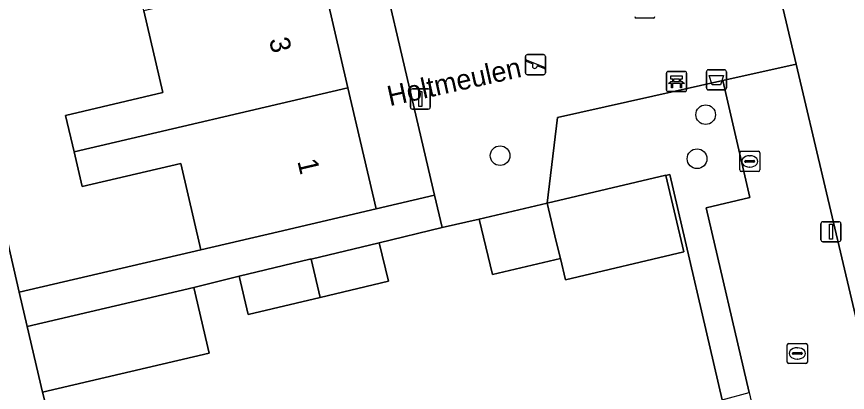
# Model space of a CAD drawing. Extents: x 158031 to 159244, y 380104 to 381214.
# Drawn here: x 158860.37 to 158901.63, y 380891.27 to 380909.94 of the extents above; entities that cross this region are included whole.
import ezdxf

# ---------------------------------------------------------------- set-up
doc = ezdxf.new("R2010")
doc.units = 0
for name, color, linetype in [('IMGEO_Afvalbak', 7, 'Continuous'), ('IMGEO_Bank', 7, 'Continuous'), ('IMGEO_Boom', 7, 'Continuous'), ('IMGEO_Erf', 7, 'Continuous'), ('IMGEO_Groenvoorziening', 7, 'Continuous'), ('IMGEO_Kolk', 7, 'Continuous'), ('IMGEO_Lichtmast', 7, 'Continuous'), ('IMGEO_Muur', 7, 'Continuous'), ('IMGEO_Openbare_ruimte_label', 7, 'Continuous'), ('IMGEO_Pand', 7, 'Continuous'), ('IMGEO_Pand_nummerreeks', 7, 'Continuous'), ('IMGEO_Rijbaan_lokaal_open', 7, 'Continuous'), ('IMGEO_Rioolput', 7, 'Continuous'), ('IMGEO_Speelvoorziening', 7, 'Continuous'), ('IMGEO_Voetpad_open', 7, 'Continuous')]:
    doc.layers.add(name, color=color, linetype=linetype)

msp = doc.modelspace()

# ---------------------------------------------------------------- linework, layer by layer
at = {"layer": 'IMGEO_Afvalbak'}
for p, q in [((158894.629, 380906.396), (158894.629, 380907.196)), ((158894.629, 380907.196), (158894.629, 380906.396)), ((158894.729, 380907.296), (158895.519, 380907.296)), ((158895.519, 380907.296), (158894.729, 380907.296)), ((158895.619, 380907.196), (158895.619, 380906.396)), ((158895.619, 380906.396), (158895.619, 380907.196)), ((158895.519, 380906.296), (158894.729, 380906.296)), ((158894.729, 380906.296), (158895.519, 380906.296))]:
    msp.add_line(p, q, dxfattribs=at)
msp.add_lwpolyline([(158894.772, 380907.01), (158895.476, 380907.01), (158895.327, 380906.54), (158894.921, 380906.54), (158894.772, 380907.01)], dxfattribs=at)
for centre, start, end in [((158894.729, 380907.196), 90, 180), ((158894.729, 380907.196), 90, 180), ((158895.519, 380907.196), 0, 90), ((158895.519, 380907.196), 360, 90), ((158894.729, 380906.396), 180, 270), ((158894.729, 380906.396), 180, 270), ((158895.519, 380906.396), 270, 0), ((158895.519, 380906.396), 270, 0)]:
    msp.add_arc(centre, 0.1, start, end, dxfattribs=at)
at = {"layer": 'IMGEO_Bank'}
for p, q in [((158892.644, 380906.285), (158892.644, 380907.126)), ((158892.644, 380907.126), (158892.644, 380906.285)), ((158892.719, 380907.21), (158893.56, 380907.21)), ((158893.56, 380907.21), (158892.719, 380907.21)), ((158893.644, 380907.135), (158893.644, 380906.294)), ((158893.644, 380906.294), (158893.644, 380907.135)), ((158892.953, 380906.716), (158892.953, 380906.822)), ((158892.997, 380906.822), (158892.997, 380906.716)), ((158893.285, 380906.828), (158893.003, 380906.828)), ((158893.003, 380906.71), (158893.285, 380906.71)), ((158893.291, 380906.716), (158893.291, 380906.822)), ((158893.335, 380906.822), (158893.335, 380906.716)), ((158893.341, 380906.608), (158892.948, 380906.608)), ((158893.569, 380906.21), (158892.728, 380906.21)), ((158892.728, 380906.21), (158893.569, 380906.21))]:
    msp.add_line(p, q, dxfattribs=at)
for points in [[(158892.891, 380906.608), (158892.749, 380906.608), (158892.861, 380906.71), (158892.947, 380906.71)], [(158892.947, 380906.828), (158892.861, 380906.828), (158892.861, 380906.989), (158893.424, 380906.989), (158893.424, 380906.828), (158893.341, 380906.828)], [(158893.341, 380906.71), (158893.424, 380906.71), (158893.536, 380906.608), (158893.397, 380906.608)], [(158892.941, 380906.601), (158892.941, 380906.394), (158892.898, 380906.394), (158892.898, 380906.601)], [(158893.391, 380906.601), (158893.391, 380906.394), (158893.347, 380906.394), (158893.347, 380906.601)]]:
    msp.add_lwpolyline(points, dxfattribs=at)
for centre, radius, start, end in [((158892.722, 380907.132), 0.0779, 92.4484, 184.2845), ((158892.722, 380907.132), 0.0779, 92.4484, 184.2845), ((158893.566, 380907.132), 0.0779, 2.4484, 94.2845), ((158893.566, 380907.132), 0.0779, 2.4484, 94.2845), ((158892.946, 380906.821), 0.00671, 2.8957, 87.1043), ((158892.946, 380906.717), 0.00671, 272.8957, 357.1043), ((158893.003, 380906.821), 0.00671, 92.8957, 177.1043), ((158893.003, 380906.717), 0.00671, 182.8957, 267.1043), ((158893.285, 380906.821), 0.00671, 2.8957, 87.1043), ((158893.285, 380906.717), 0.00671, 272.8957, 357.1043), ((158893.342, 380906.821), 0.00671, 92.8957, 177.1043), ((158893.342, 380906.717), 0.00671, 182.8957, 267.1043), ((158892.722, 380906.288), 0.0779, 182.4484, 274.2845), ((158892.722, 380906.288), 0.0779, 182.4484, 274.2845), ((158892.891, 380906.601), 0.00671, 2.8957, 87.1043), ((158892.948, 380906.601), 0.00671, 92.8957, 177.1043), ((158893.34, 380906.601), 0.00671, 2.8957, 87.1043), ((158893.397, 380906.601), 0.00671, 92.8957, 177.1043), ((158893.566, 380906.288), 0.0779, 272.4484, 4.2845), ((158893.566, 380906.288), 0.0779, 272.4484, 4.2845)]:
    msp.add_arc(centre, radius, start, end, dxfattribs=at)
at = {"layer": 'IMGEO_Boom'}
for centre in [(158894.591, 380905.066), (158884.381, 380903.031), (158894.163, 380902.879)]:
    msp.add_circle(centre, 0.489, dxfattribs=at)
at = {"layer": 'IMGEO_Erf'}
for points in [[(158857.336, 380928.321), (158862.201, 380929.458), (158861.173, 380933.856), (158869.93, 380935.903), (158871.336, 380929.887), (158872.708, 380924.016), (158874.08, 380918.145), (158875.452, 380912.274), (158876.824, 380906.403), (158878.229, 380900.389), (158881.126, 380901.066), (158877.159, 380918.045), (158874.684, 380928.64), (158872.047, 380939.926), (158851.456, 380935.076)], [(158858.864, 380903.271), (158860.5, 380896.245), (158869.518, 380898.353), (158868.517, 380902.636), (158863.626, 380901.493), (158863.222, 380903.225), (158862.8, 380905.032), (158867.635, 380906.162), (158866.685, 380910.226), (158865.773, 380914.127), (158860.955, 380913.001), (158860.495, 380914.971), (158860.107, 380916.629), (158864.896, 380917.748), (158863.911, 380921.961), (158863.003, 380925.847), (158858.178, 380924.719)], [(158895.407, 380890.906), (158892.818, 380902.087), (158892.616, 380902.042), (158893.51, 380898.259), (158887.622, 380896.869), (158887.373, 380897.921), (158883.997, 380897.125), (158883.346, 380899.881), (158881.502, 380899.456), (158878.38, 380898.696), (158878.829, 380896.791), (158875.436, 380895.991), (158871.866, 380895.149), (158871.416, 380897.054), (158869.166, 380896.484), (158869.929, 380893.217), (158861.658, 380891.284), (158863.205, 380885.11)]]:
    msp.add_lwpolyline(points, dxfattribs=at)
msp.add_lwpolyline([(158923.891, 380924.607), (158896.582, 380918.164), (158899.082, 380907.569), (158905.951, 380878.446), (158929.674, 380884.015), (158929.267, 380885.814), (158926.867, 380896.409), (158924.23, 380908.048), (158923.592, 380910.862), (158926.955, 380911.624)], close=True, dxfattribs=at)
at = {"layer": 'IMGEO_Groenvoorziening'}
msp.add_lwpolyline([(158895.437, 380906.758), (158887.226, 380904.932), (158886.722, 380900.679), (158892.61, 380902.069), (158892.616, 380902.042), (158892.818, 380902.087), (158895.407, 380890.906), (158896.752, 380891.265), (158894.623, 380900.444), (158896.786, 380900.952)], close=True, dxfattribs=at)
at = {"layer": 'IMGEO_Kolk'}
for p, q in [((158891.995, 380909.862), (158891.143, 380909.862)), ((158898.643, 380892.783), (158898.643, 380893.635)), ((158898.718, 380893.709), (158899.57, 380893.709)), ((158899.131, 380893.489), (158899.156, 380893.489)), ((158899.644, 380893.635), (158899.644, 380892.783)), ((158898.902, 380893.203), (158898.902, 380893.215)), ((158899.34, 380893.166), (158898.942, 380893.166)), ((158898.945, 380893.252), (158899.343, 380893.252)), ((158899.386, 380893.215), (158899.386, 380893.203)), ((158899.57, 380892.709), (158898.718, 380892.709)), ((158899.154, 380892.929), (158899.129, 380892.929))]:
    msp.add_line(p, q, dxfattribs=at)
for points in [[(158891.995, 380909.862), (158891.143, 380909.862)], [(158898.643, 380892.783), (158898.643, 380893.635)], [(158898.718, 380893.709), (158899.57, 380893.709)], [(158899.644, 380893.635), (158899.644, 380892.783)], [(158899.57, 380892.709), (158898.718, 380892.709)]]:
    msp.add_lwpolyline(points, dxfattribs=at)
for centre, radius, start, end in [((158891.145, 380909.938), 0.0765, 181.552, 268.448), ((158891.145, 380909.938), 0.0765, 181.552, 268.448), ((158891.993, 380909.938), 0.0765, 271.552, 358.448), ((158891.993, 380909.938), 0.0765, 271.552, 358.448), ((158898.72, 380893.633), 0.0765, 91.552, 178.448), ((158898.72, 380893.633), 0.0765, 91.552, 178.448), ((158899.568, 380893.633), 0.0765, 1.552, 88.448), ((158899.568, 380893.633), 0.0765, 1.552, 88.448), ((158898.942, 380893.212), 0.0403, 85.8775, 175.7526), ((158898.939, 380893.202), 0.0366, 178.938, 274.7102), ((158899.343, 380893.209), 0.043, 264.8664, 352.4533), ((158899.347, 380893.214), 0.0386, 1.7309, 96.639), ((158898.72, 380892.785), 0.0765, 181.552, 268.448), ((158898.72, 380892.785), 0.0765, 181.552, 268.448), ((158899.568, 380892.785), 0.0765, 271.552, 358.448), ((158899.568, 380892.785), 0.0765, 271.552, 358.448)]:
    msp.add_arc(centre, radius, start, end, dxfattribs=at)
for centre, major_axis, ratio, start_param, end_param in [((158899.13, 380893.209), (-0.387, 0.002), 0.722429, 4.712389, 7.853982), ((158899.155, 380893.209), (-0.39, 0.002), 0.717154, 1.570796, 4.712389)]:
    msp.add_ellipse(centre, major_axis=major_axis, ratio=ratio, start_param=start_param, end_param=end_param, dxfattribs=at)
at = {"layer": 'IMGEO_Lichtmast'}
for p, q in [((158879.922, 380905.446), (158879.922, 380906.246)), ((158879.922, 380906.246), (158879.922, 380905.446)), ((158880.022, 380906.346), (158880.812, 380906.346)), ((158880.812, 380906.346), (158880.022, 380906.346)), ((158880.912, 380906.246), (158880.912, 380905.446)), ((158880.912, 380905.446), (158880.912, 380906.246)), ((158880.812, 380905.346), (158880.022, 380905.346)), ((158880.022, 380905.346), (158880.812, 380905.346)), ((158900.317, 380898.852), (158900.317, 380899.652)), ((158900.317, 380899.652), (158900.317, 380898.852)), ((158900.417, 380899.752), (158901.207, 380899.752)), ((158901.207, 380899.752), (158900.417, 380899.752)), ((158901.307, 380899.652), (158901.307, 380898.852)), ((158901.307, 380898.852), (158901.307, 380899.652)), ((158901.207, 380898.752), (158900.417, 380898.752)), ((158900.417, 380898.752), (158901.207, 380898.752))]:
    msp.add_line(p, q, dxfattribs=at)
for points in [[(158880.342, 380906.221), (158880.492, 380906.221), (158880.492, 380905.471), (158880.342, 380905.471), (158880.342, 380906.221)], [(158900.737, 380899.627), (158900.887, 380899.627), (158900.887, 380898.877), (158900.737, 380898.877), (158900.737, 380899.627)]]:
    msp.add_lwpolyline(points, dxfattribs=at)
for centre, start, end in [((158880.022, 380906.246), 90, 180), ((158880.022, 380906.246), 90, 180), ((158880.812, 380906.246), 0, 90), ((158880.812, 380906.246), 360, 90), ((158880.022, 380905.446), 180, 270), ((158880.022, 380905.446), 180, 270), ((158880.812, 380905.446), 270, 0), ((158880.812, 380905.446), 270, 0), ((158900.417, 380899.652), 90, 180), ((158900.417, 380899.652), 90, 180), ((158901.207, 380899.652), 0, 90), ((158901.207, 380899.652), 360, 90), ((158900.417, 380898.852), 180, 270), ((158900.417, 380898.852), 180, 270), ((158901.207, 380898.852), 270, 0), ((158901.207, 380898.852), 270, 0)]:
    msp.add_arc(centre, 0.1, start, end, dxfattribs=at)
at = {"layer": 'IMGEO_Muur'}
msp.add_lwpolyline([(158863.205, 380885.11), (158861.658, 380891.284)], dxfattribs=at)
at = {"layer": 'IMGEO_Pand'}
for points in [[(158866.685, 380910.226), (158867.635, 380906.162), (158862.8, 380905.032), (158863.222, 380903.225), (158876.824, 380906.403), (158875.452, 380912.274)], [(158876.824, 380906.403), (158863.222, 380903.225), (158863.626, 380901.493), (158868.517, 380902.636), (158869.518, 380898.353), (158873.361, 380899.251), (158878.229, 380900.389)], [(158892.616, 380902.042), (158892.61, 380902.069), (158886.722, 380900.679), (158887.172, 380898.772), (158887.373, 380897.921), (158887.622, 380896.869), (158893.51, 380898.259)], [(158886.722, 380900.679), (158883.346, 380899.881), (158883.997, 380897.125), (158887.373, 380897.921), (158887.172, 380898.772)], [(158874.995, 380897.898), (158875.436, 380895.991), (158878.829, 380896.791), (158878.38, 380898.696)], [(158874.995, 380897.898), (158874.933, 380897.883), (158871.416, 380897.054), (158871.866, 380895.149), (158875.436, 380895.991)], [(158861.658, 380891.284), (158869.929, 380893.217), (158869.166, 380896.484), (158860.895, 380894.551)]]:
    msp.add_lwpolyline(points, close=True, dxfattribs=at)
at = {"layer": 'IMGEO_Rijbaan_lokaal_open'}
msp.add_lwpolyline([(158858.255, 380883.687), (158860.604, 380873.795), (158861.96, 380868.03), (158866.837, 380869.154), (158864.048, 380881.557), (158863.205, 380885.11), (158861.658, 380891.284), (158860.895, 380894.551), (158860.5, 380896.245), (158858.864, 380903.271)], dxfattribs=at)
at = {"layer": 'IMGEO_Rioolput'}
for p, q in [((158896.281, 380902.32), (158896.281, 380903.172)), ((158896.356, 380903.246), (158897.208, 380903.246)), ((158896.769, 380903.026), (158896.794, 380903.026)), ((158897.282, 380903.172), (158897.282, 380902.32)), ((158896.54, 380902.74), (158896.54, 380902.752)), ((158896.978, 380902.703), (158896.58, 380902.703)), ((158896.583, 380902.789), (158896.981, 380902.789)), ((158897.024, 380902.752), (158897.024, 380902.74)), ((158897.208, 380902.246), (158896.356, 380902.246)), ((158896.792, 380902.466), (158896.767, 380902.466))]:
    msp.add_line(p, q, dxfattribs=at)
for points in [[(158896.281, 380902.32), (158896.281, 380903.172)], [(158896.356, 380903.246), (158897.208, 380903.246)], [(158897.282, 380903.172), (158897.282, 380902.32)], [(158897.208, 380902.246), (158896.356, 380902.246)]]:
    msp.add_lwpolyline(points, dxfattribs=at)
for centre, radius, start, end in [((158896.358, 380903.17), 0.0765, 91.552, 178.448), ((158896.358, 380903.17), 0.0765, 91.552, 178.448), ((158897.206, 380903.17), 0.0765, 1.552, 88.448), ((158897.206, 380903.17), 0.0765, 1.552, 88.448), ((158896.58, 380902.749), 0.0403, 85.8775, 175.7526), ((158896.577, 380902.739), 0.0366, 178.938, 274.7102), ((158896.981, 380902.746), 0.043, 264.8664, 352.4533), ((158896.985, 380902.751), 0.0386, 1.7309, 96.639), ((158896.358, 380902.322), 0.0765, 181.552, 268.448), ((158896.358, 380902.322), 0.0765, 181.552, 268.448), ((158897.206, 380902.322), 0.0765, 271.552, 358.448), ((158897.206, 380902.322), 0.0765, 271.552, 358.448)]:
    msp.add_arc(centre, radius, start, end, dxfattribs=at)
for centre, major_axis, ratio, start_param, end_param in [((158896.768, 380902.746), (-0.387, 0.002), 0.722429, 4.712389, 7.853982), ((158896.793, 380902.746), (-0.39, 0.002), 0.717154, 1.570796, 4.712389)]:
    msp.add_ellipse(centre, major_axis=major_axis, ratio=ratio, start_param=start_param, end_param=end_param, dxfattribs=at)
at = {"layer": 'IMGEO_Speelvoorziening'}
for p, q in [((158885.64, 380907.148), (158885.64, 380907.948)), ((158885.64, 380907.948), (158885.64, 380907.148)), ((158885.74, 380908.048), (158886.53, 380908.048)), ((158886.53, 380908.048), (158885.74, 380908.048)), ((158886.63, 380907.948), (158886.63, 380907.148)), ((158886.63, 380907.148), (158886.63, 380907.948)), ((158886.023, 380907.576), (158885.684, 380907.713)), ((158885.709, 380907.773), (158886.585, 380907.42)), ((158886.561, 380907.36), (158886.221, 380907.497)), ((158886.53, 380907.048), (158885.74, 380907.048)), ((158885.74, 380907.048), (158886.53, 380907.048))]:
    msp.add_line(p, q, dxfattribs=at)
for centre, radius, start, end in [((158885.74, 380907.948), 0.1, 90, 180), ((158885.74, 380907.948), 0.1, 90, 180), ((158886.53, 380907.948), 0.1, 0, 90), ((158886.53, 380907.948), 0.1, 360, 90), ((158885.697, 380907.743), 0.0327, 68.078, 248.078), ((158886.102, 380907.486), 0.12, 130.9928, 5.1632), ((158885.74, 380907.148), 0.1, 180, 270), ((158885.74, 380907.148), 0.1, 180, 270), ((158886.53, 380907.148), 0.1, 270, 0), ((158886.53, 380907.148), 0.1, 270, 0), ((158886.573, 380907.39), 0.0327, 248.078, 68.078)]:
    msp.add_arc(centre, radius, start, end, dxfattribs=at)
at = {"layer": 'IMGEO_Voetpad_open'}
for points in [[(158896.582, 380918.164), (158896.296, 380919.378), (158893.646, 380918.753), (158891.07, 380918.146), (158888.797, 380917.61), (158888.585, 380917.56), (158888.27, 380913.165), (158882.261, 380911.737), (158880.617, 380918.835), (158877.159, 380918.045), (158881.126, 380901.066), (158881.502, 380899.456), (158883.346, 380899.881), (158886.722, 380900.679), (158887.226, 380904.932), (158895.437, 380906.758), (158899.082, 380907.569)], [(158899.082, 380907.569), (158895.437, 380906.758), (158896.786, 380900.952), (158894.623, 380900.444), (158896.752, 380891.265), (158897.117, 380889.692), (158899.905, 380889.068), (158902.146, 380879.566), (158898.341, 380878.716), (158898.741, 380876.745), (158905.951, 380878.446)], [(158871.416, 380897.054), (158874.933, 380897.883), (158874.995, 380897.898), (158878.38, 380898.696), (158881.502, 380899.456), (158881.126, 380901.066), (158878.229, 380900.389), (158873.361, 380899.251), (158869.518, 380898.353), (158860.5, 380896.245), (158860.895, 380894.551), (158869.166, 380896.484)]]:
    msp.add_lwpolyline(points, close=True, dxfattribs=at)

# ---------------------------------------------------------------- texts
at = {"layer": 'IMGEO_Openbare_ruimte_label'}
msp.add_text('Holtmeulen', height=1, rotation=12.535, dxfattribs=at).set_placement((158878.9, 380905.485))
at = {"layer": 'IMGEO_Pand_nummerreeks'}
for s, p in [('3', (158872.898, 380908.79)), ('1', (158874.306, 380902.76))]:
    msp.add_text(s, height=1, rotation=283.153, dxfattribs=at).set_placement(p)

doc.saveas('drawing.dxf')
